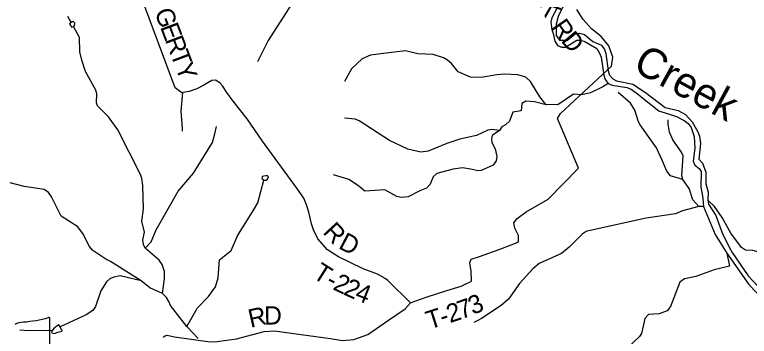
# Model space of a CAD drawing. Extents: x 1525783 to 1900577, y 218250 to 627376.
# Drawn here: x 1664074 to 1676083, y 435875 to 441142 of the extents above; entities that cross this region are included whole.
import ezdxf

# ---------------------------------------------------------------- set-up
doc = ezdxf.new("R2010")
doc.units = 0
for name, color, linetype in [('GM_X_Major_River', 7, 'Continuous'), ('GM_X_Major_River_Text', 7, 'Continuous'), ('GM_X_Minor_Lake', 7, 'Continuous'), ('GM_X_Minor_River', 7, 'Continuous'), ('GM_X_State_Shield', 7, 'Continuous'), ('GM_X_Township_Road', 7, 'Continuous'), ('GM_X_Township_Road_Text', 7, 'Continuous'), ('GM_X_Township_Subdivision', 7, 'Continuous')]:
    doc.layers.add(name, color=color, linetype=linetype)

msp = doc.modelspace()

# ---------------------------------------------------------------- linework, layer by layer
at = {"layer": 'GM_X_Major_River'}
for points in [[(1673122, 441456), (1672960, 441110), (1672924, 440989), (1672928, 440800), (1672979, 440725), (1673109, 440725), (1673237, 440827), (1673309, 440838), (1673389, 440818), (1673523, 440702), (1673666, 440641), (1673717, 440574), (1673738, 440505), (1673773, 440220), (1673795, 440153), (1673850, 440090), (1673914, 440057), (1674179, 440005), (1674385, 439869), (1674707, 439623), (1674920, 439575), (1675039, 439509), (1675151, 439386), (1675240, 439226), (1675269, 439154), (1675285, 439033), (1675260, 438777), (1675315, 438708), (1675374, 438562), (1675373, 438370), (1675410, 438233), (1675402, 438103), (1675417, 438040), (1675538, 437852), (1675646, 437555), (1675776, 437298), (1675805, 437248), (1676062, 436866), (1676491, 436412)], [(1673036, 441432), (1672853, 441088), (1672840, 441020), (1672852, 440898), (1672877, 440831), (1672906, 440706), (1672949, 440637)], [(1672949, 440637), (1673019, 440610), (1673077, 440611), (1673265, 440722), (1673317, 440725), (1673383, 440706), (1673591, 440586), (1673636, 440509), (1673659, 440447), (1673705, 440153), (1673728, 440080), (1673775, 440017), (1673842, 439986), (1674078, 439952), (1674154, 439923), (1674276, 439828), (1674343, 439777), (1674604, 439566), (1674890, 439475), (1675019, 439411), (1675084, 439359), (1675131, 439294), (1675181, 439149), (1675191, 438954), (1675165, 438742), (1675192, 438680), (1675261, 438624), (1675296, 438574), (1675290, 438315), (1675312, 438204), (1675323, 438132), (1675336, 438002), (1675522, 437545), (1675715, 437239), (1676074, 436726), (1676306, 436481)]]:
    msp.add_lwpolyline(points, dxfattribs=at)
at = {"layer": 'GM_X_Minor_Lake'}
for points in [[(1665002, 440939), (1665020, 440945), (1665034, 440948), (1665049, 440964), (1665059, 441004), (1665034, 441027), (1665012, 441027), (1664995, 441013), (1664981, 441001), (1664971, 440984), (1664992, 440957)], [(1664992, 440957), (1665002, 440939)], [(1668176, 438432), (1668184, 438434), (1668205, 438450), (1668221, 438486), (1668206, 438504), (1668180, 438503), (1668146, 438497), (1668119, 438490), (1668115, 438462), (1668129, 438447), (1668146, 438433)], [(1668146, 438433), (1668176, 438432)], [(1664798, 436061), (1664745, 436028), (1664721, 436009), (1664688, 435971), (1664678, 435937), (1664696, 435927), (1664728, 435924), (1664762, 435936), (1664800, 435951), (1664848, 435960), (1664816, 436033)], [(1664816, 436033), (1664798, 436061)]]:
    msp.add_lwpolyline(points, dxfattribs=at)
at = {"layer": 'GM_X_Minor_River'}
for points in [[(1669592, 442305), (1669455, 442251), (1669394, 442126), (1669325, 441842), (1669274, 441789), (1668961, 441610), (1668648, 441396), (1668220, 440720), (1668043, 440372)], [(1664995, 441013), (1664943, 441112)], [(1666491, 436578), (1666525, 436814), (1666524, 436938), (1666482, 437052), (1666437, 437120), (1666204, 437321), (1666179, 437376), (1666171, 437454), (1666197, 437578), (1666150, 437761), (1666182, 437965), (1666169, 438346), (1666151, 438467), (1666124, 438534), (1665761, 439258), (1665606, 439469), (1665543, 439532), (1665427, 439648), (1665410, 439701), (1665415, 439845), (1665402, 439903), (1665229, 440211), (1665170, 440395), (1665141, 440534), (1665135, 440770), (1665034, 440948)], [(1673775, 440017), (1673690, 439959), (1673484, 439862), (1673343, 439832), (1673207, 439839), (1672950, 439663), (1672882, 439672), (1672764, 439668), (1672658, 439796), (1672504, 440047), (1672429, 440117), (1672298, 440155), (1672078, 440165), (1671958, 440159), (1671702, 440113), (1671524, 440116), (1671322, 440208), (1671212, 440342), (1671149, 440395), (1671084, 440434), (1670916, 440489), (1670664, 440498), (1670461, 440551), (1670192, 440518), (1669891, 440477), (1669756, 440421), (1669579, 440256), (1669465, 440047)], [(1675260, 438003), (1675160, 438109), (1675097, 438298), (1674996, 438444), (1674797, 438502), (1674736, 438581), (1674651, 438771), (1674567, 438961), (1674301, 439337), (1674272, 439387), (1674213, 439579), (1674141, 439694), (1673940, 439866)], [(1672764, 439668), (1672570, 439717), (1672432, 439726), (1672363, 439685), (1672351, 439566), (1672219, 439543), (1672160, 439399), (1672099, 439340), (1672038, 439307), (1672001, 439246), (1671881, 439161), (1671866, 439102), (1671873, 439049), (1671926, 438944), (1671953, 438817), (1671942, 438747), (1671897, 438678), (1671701, 438589), (1671645, 438584), (1671577, 438601), (1671525, 438614), (1671395, 438632), (1671241, 438611), (1670975, 438541), (1670916, 438488), (1670864, 438365), (1670805, 438303), (1670698, 438255), (1670506, 438158), (1670398, 438148), (1670322, 438165), (1670124, 438273), (1669799, 438252), (1669728, 438312), (1669661, 438363), (1669538, 438443), (1669287, 438522)], [(1672001, 439246), (1671871, 439262), (1671807, 439249), (1671625, 439162), (1671348, 439102), (1671140, 439032), (1670834, 438909), (1670713, 438891), (1670502, 438940), (1670202, 439080), (1669706, 439403), (1669638, 439430), (1669466, 439447)], [(1674996, 438444), (1674981, 438503), (1674999, 438829), (1674976, 438888), (1674831, 439093), (1674778, 439216), (1674756, 439349), (1674755, 439421)], [(1666204, 437321), (1666304, 437420), (1666384, 437619), (1666746, 438250), (1666997, 438545), (1667305, 439051), (1667347, 439189), (1667373, 439310)], [(1667072, 435838), (1666888, 436038), (1666622, 436381), (1666593, 436448), (1666556, 436513), (1666491, 436578), (1666283, 436670), (1666140, 436785), (1665642, 437100), (1665566, 437141), (1665351, 437281), (1665292, 437354), (1665201, 437542), (1665105, 437666), (1664836, 437841), (1664805, 437898), (1664678, 438157), (1664629, 438232), (1664558, 438281), (1664228, 438331), (1663999, 438389)], [(1666888, 436038), (1667060, 436344), (1667243, 436527), (1667356, 436684), (1667401, 436831), (1667419, 437058), (1667420, 437130), (1667613, 437281), (1667715, 437520), (1667975, 437941), (1668046, 438062), (1668146, 438433)], [(1677213, 436069), (1677167, 436174), (1677114, 436225), (1676993, 436289), (1676958, 436358), (1676916, 436551), (1676862, 436598), (1676793, 436621), (1676645, 436848), (1676530, 436942), (1676513, 436997), (1676528, 437171), (1676496, 437236), (1676442, 437261), (1676278, 437244), (1676142, 437282), (1676018, 437286), (1675953, 437327), (1675779, 437563), (1675641, 437822), (1675512, 438003), (1675402, 438103)], [(1675336, 438002), (1675260, 438003), (1674991, 437931), (1674876, 437881), (1674394, 437811), (1673481, 437606), (1673417, 437589), (1673352, 437548), (1673138, 437333), (1673012, 437229), (1672646, 437065), (1672543, 436978), (1672324, 436738), (1672145, 436484), (1672025, 436378), (1671705, 436165), (1671643, 436132), (1671582, 436102)], [(1675715, 437239), (1675757, 437024), (1675506, 436962), (1675211, 436855), (1675022, 436814), (1674949, 436763), (1674792, 436361), (1674739, 436295), (1674608, 436241), (1674433, 436232), (1674374, 436167), (1674346, 436039), (1674320, 435923), (1674287, 435872), (1674105, 435699), (1673988, 435536), (1673781, 435383), (1673506, 435107), (1673441, 435062), (1673367, 435027), (1673300, 435027), (1673040, 435117), (1672524, 435156), (1672266, 435172)], [(1666140, 436785), (1665796, 436867), (1665693, 436844), (1665628, 436815), (1665574, 436768), (1665483, 436619), (1665394, 436362), (1665349, 436299), (1665240, 436228), (1664816, 436033)], [(1664688, 435971), (1664292, 435964), (1664156, 435978)]]:
    msp.add_lwpolyline(points, dxfattribs=at)
at = {"layer": 'GM_X_State_Shield'}
msp.add_line((1664648, 435611), (1664648, 436164), dxfattribs=at)
for centre, major_axis, start_param, end_param in [((1664028, 437578), (1845, 0), 4.814394, 5.042369), ((1664629, 436166), (19.4, 0), 6.141152, 7.989035), ((1664264, 435815), (371, 0), 1.699011, 2.107814)]:
    msp.add_ellipse(centre, major_axis=major_axis, ratio=0.8, start_param=start_param, end_param=end_param, dxfattribs=at)
at = {"layer": 'GM_X_Township_Road'}
for points in [[(1666764, 439894), (1666764, 439894), (1666697, 439945), (1666135, 441458), (1666053, 441659)], [(1670629, 436455), (1670816, 436520), (1671139, 436628), (1671373, 436698), (1671542, 436779), (1671536, 436948), (1671517, 437036), (1671513, 437084), (1671537, 437136), (1671671, 437182), (1671976, 437290), (1672233, 437388), (1672309, 437422), (1672307, 437528), (1672250, 437644), (1672232, 437731), (1672286, 437807), (1672437, 437911), (1672796, 438119), (1673288, 438629), (1672948, 439440), (1672995, 439526), (1673605, 440092), (1673828, 440299), (1673851, 440447), (1673789, 440629), (1673662, 440782), (1673504, 440909), (1673368, 441062), (1673264, 441224)], [(1670175, 436788), (1670128, 436824), (1670002, 436895), (1669768, 436981), (1669557, 437082), (1669367, 437177), (1669189, 437289), (1669030, 437472), (1668958, 437617), (1668926, 437717), (1668883, 437907), (1668845, 438026), (1668799, 438136), (1668686, 438301), (1668125, 439070), (1667872, 439438), (1667646, 439727), (1667540, 439865), (1667469, 439974), (1667429, 440024), (1667359, 440068), (1667297, 440066), (1667164, 439990), (1667050, 439926), (1666927, 439882), (1666822, 439865), (1666805, 439863), (1666764, 439894)], [(1670545, 436426), (1670180, 436784), (1670175, 436787), (1670175, 436788)], [(1666506, 435855), (1666525, 435878), (1666567, 435894), (1666687, 435866), (1667268, 435787), (1667386, 435791), (1667699, 435832), (1667969, 435904), (1668150, 435954), (1668322, 435965), (1668757, 435906), (1669237, 435839), (1669432, 435805), (1669616, 435824), (1669847, 435906), (1670184, 436140), (1670457, 436326), (1670545, 436426), (1670629, 436455), (1670629, 436455)]]:
    msp.add_lwpolyline(points, dxfattribs=at)
at = {"layer": 'GM_X_Township_Subdivision'}
for points in [[(1666815, 439285), (1666815, 439285), (1666797, 439561), (1666822, 439865)], [(1666819, 439232), (1666815, 439285)]]:
    msp.add_lwpolyline(points, dxfattribs=at)

# ---------------------------------------------------------------- texts
at = {"layer": 'GM_X_Major_River_Text'}
msp.add_text('Creek', height=500, rotation=331.3667, dxfattribs=at).set_placement((1674157, 440238))
at = {"layer": 'GM_X_Township_Road_Text'}
for s, rotation, p in [('K', 292.799, (1672648, 441321)), ('G', 290.6131, (1666355, 441188)), ('E', 290.6149, (1666448, 440941)), ('R', 304.846, (1672833, 440939)), ('D', 310.5557, (1672993, 440711)), ('R', 290.614, (1666527, 440731)), ('T', 290.6149, (1666614, 440500)), ('Y', 291.0438, (1666694, 440288)), ('R', 312.9629, (1669098, 437571)), ('D', 332.193, (1669351, 437325)), ('T', 327.589, (1668928, 436845)), ('2', 334.1957, (1669260, 436650)), ('-', 332.816, (1669143, 436709)), ('2', 335.5387, (1669433, 436566)), ('4', 338.6403, (1669618, 436483)), ('3', 23.346, (1671565, 436222)), ('2', 18.2695, (1671189, 436091)), ('7', 19.6554, (1671372, 436152)), ('R', 12.6787, (1667929, 436014)), ('D', 0.6958, (1668153, 436067)), ('T', 17.6611, (1670854, 435985)), ('-', 17.7818, (1671069, 436053))]:
    msp.add_text(s, height=300, rotation=rotation, dxfattribs=at).set_placement(p)

doc.saveas('drawing.dxf')
